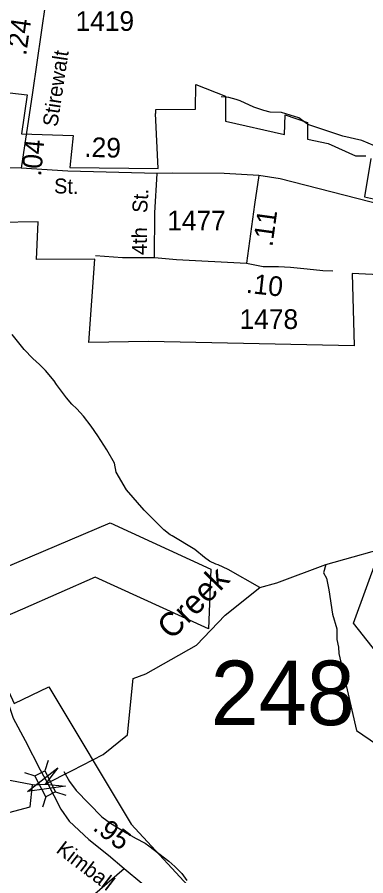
# Model space of a CAD drawing. Extents: x 1473865 to 1648260, y 639067 to 773536.
# Drawn here: x 1523597 to 1525811, y 663549 to 669004 of the extents above; entities that cross this region are included whole.
import ezdxf

# ---------------------------------------------------------------- set-up
doc = ezdxf.new("R2010")
doc.units = 0
for name, color, linetype in [('Exist Boundary Political City Limit New', 7, 'Continuous'), ('Exist Hydrographic Creek Single Shore', 7, 'Continuous'), ('Exist Hydrographic Creek Single Shore Label', 7, 'Continuous'), ('Exist Hydrographic Misc Water Feature', 7, 'Continuous'), ('Exist Road Non-System Type 51', 7, 'Continuous'), ('Exist Road Non-System Type 51 Label', 7, 'Continuous'), ('Exist Road Secondary Mileage Hundredths English Label', 7, 'Continuous'), ('Exist Road Secondary Structure Standard Bridge Attributed CELL', 7, 'Continuous'), ('Exist Road Secondary Structure Standard Bridge CELL', 7, 'Continuous'), ('Exist Road Secondary Structure Standard Bridge Number Label', 7, 'Continuous'), ('Exist Road Secondary Type 51 Attributed', 7, 'Continuous'), ('Exist Road Secondary Type 51 Label', 7, 'Continuous'), ('Exist Road Secondary Type 51 Number Label', 7, 'Continuous'), ('Map Preparation Boundary City Limit Buffer Line', 7, 'Continuous')]:
    doc.layers.add(name, color=color, linetype=linetype)

msp = doc.modelspace()

# ---------------------------------------------------------------- linework, layer by layer
at = {"layer": 'Exist Boundary Political City Limit New'}
for points in [[(1522575, 668636.3), (1523660.9, 668511.8), (1523623.9, 668264.2), (1523952.5, 668253.2), (1523931.8, 668048.9), (1524492.1, 668043.7), (1524476.8, 668392.9), (1524478.9, 668393.1), (1524478.6, 668416.9), (1524728.2, 668418.9), (1524730.4, 668419.2), (1524731.9, 668575.8), (1524920.1, 668503.4), (1524920.8, 668342.8), (1525294.1, 668259.8), (1525299.6, 668384.2), (1525441.6, 668335.9), (1525441, 668228.3), (1525571.5, 668202.4), (1525746.4, 668123.8), (1525811.6, 668123.1)], [(1526408.6, 667341.8), (1525724.6, 667376.4), (1525737, 666916.8), (1524430.8, 666944.2), (1524052.9, 666937.3), (1524090.2, 667467.2), (1523719.6, 667464.9), (1523729.8, 667704.2), (1523472.2, 667700.8), (1523473, 668067), (1523077.1, 668087.6), (1522908.6, 668094.2), (1522645, 668103), (1522471, 668095.4), (1522329, 668069.7), (1521999.5, 667962.2), (1521858.1, 667914.9), (1521783.9, 667898.2), (1521708.1, 667892.8), (1521673.5, 667894.1), (1520448.4, 667982.1), (1520329.4, 667987.9), (1520322.6, 667929.8)], [(1525843.6, 668106), (1525803.6, 667863.3), (1526088.2, 667798.9)], [(1522308.8, 666764.9), (1522696.8, 666115.2), (1522998.9, 665613.1), (1523031.4, 665559), (1523155.4, 665353), (1524188, 665791.3), (1524827.6, 665497.9), (1524812, 665117.6), (1524092, 665447.4), (1523631.1, 665243.4), (1523356.1, 665123.7), (1523578.5, 664643.3), (1523799, 664748.8), (1524320.4, 663878), (1524759.9, 663403.2), (1524926.9, 663232.1), (1525000, 663318.4), (1525164.1, 662906.1), (1525183.9, 662849.4), (1525277.4, 662607.6)], [(1526523.4, 664152.5), (1525732.8, 665154.7), (1526037, 665991.7)]]:
    msp.add_lwpolyline(points, dxfattribs=at)
at = {"layer": 'Exist Hydrographic Creek Single Shore'}
for points in [[(1523695.2, 664127.1), (1523775.5, 664132.2), (1523947, 664218), (1524144.3, 664320.4), (1524297.7, 664444.7), (1524334.2, 664803), (1524414.6, 664832.2), (1524736, 665015), (1524918.6, 665205.1), (1525137.8, 665380.6), (1525247.4, 665409.9), (1525558.3, 665527.2), (1526025.4, 665658.1), (1526295.7, 665968.6), (1526811.7, 666723.9), (1527240.6, 667432.5), (1527279.4, 667537), (1527298.2, 667805.1), (1527364.1, 668299), (1527426.1, 668498), (1527639, 668795.7), (1527934, 669217.3)], [(1523695.2, 664127.1), (1522343, 664385.8), (1521960.9, 664524.8), (1521779, 664577.7), (1521680, 664655.2), (1521564, 664680.5)]]:
    msp.add_lwpolyline(points, dxfattribs=at)
at = {"layer": 'Exist Hydrographic Misc Water Feature'}
for points in [[(1525866.4, 668187.2), (1525786.8, 668220.9), (1525665.1, 668248.7), (1525513.9, 668298.6), (1525450.1, 668319.5), (1525434.2, 668328), (1525387, 668365.1), (1525275.4, 668398.5), (1525203.3, 668401.7), (1525163.5, 668410.7), (1525099.9, 668431.7), (1525012.5, 668472.8), (1524988.4, 668481.5), (1524940.8, 668493.9), (1524892.8, 668499)], [(1525137.8, 665380.6), (1524937.6, 665494.6), (1524874, 665523.8), (1524858, 665528.2), (1524818.2, 665548.7), (1524786.8, 665571.5), (1524725.4, 665622), (1524580.7, 665708.6), (1524568.9, 665716.2), (1524529.3, 665747.4), (1524462.4, 665812.8), (1524403.2, 665873.1), (1524291.2, 666000.9), (1524227, 666114.6), (1524215.8, 666170.6), (1524167.2, 666255.3), (1524110.6, 666344.2), (1524067.4, 666405), (1524018.5, 666470), (1523977.2, 666516), (1523943.7, 666544.6), (1523910.3, 666585.5), (1523847.6, 666670.4), (1523831.8, 666694.5), (1523777, 666759.7), (1523739.6, 666798.2), (1523696, 666835.1), (1523640.9, 666892), (1523564.6, 666988.8)], [(1525558.3, 665527.2), (1525543.4, 665475), (1525561.5, 665439.1), (1525576.1, 665366), (1525600.4, 665211.2), (1525627.1, 665118.7), (1525626.6, 665049.9), (1525637.7, 665001.3), (1525639.6, 664961.1), (1525751.7, 664471.3), (1526046.8, 664270.8), (1526118.5, 664253.8), (1526166.1, 664233.2), (1526364.3, 664120), (1526475.2, 664039.8), (1526758.6, 663737), (1526791.9, 663688.8), (1526891.8, 663559.6), (1526940.1, 663456)], [(1523892.9, 664210.9), (1523929.8, 664147.8), (1523972.9, 664091.1), (1524134.5, 663924.6), (1524189.8, 663884.1), (1524292.9, 663820.4), (1524348.5, 663789), (1524410, 663756.5), (1524433.6, 663739.7), (1524560.3, 663641.9), (1524599.6, 663609.1), (1524643, 663564.7), (1524674.3, 663519.8)], [(1523545, 663951.3), (1523679, 663988), (1523695.2, 664127.1)]]:
    msp.add_lwpolyline(points, dxfattribs=at)
at = {"layer": 'Exist Road Non-System Type 51'}
msp.add_line((1523989.2, 663349.6), (1524276.5, 663595.5), dxfattribs=at)
for points in [[(1524470.3, 667476.4), (1524471.7, 667760.3), (1524487.3, 668010.9)], [(1524094.6, 667489.6), (1524266.3, 667478.3), (1524470.3, 667476.4)], [(1524470.3, 667476.4), (1524610, 667465.5), (1525053.5, 667441)]]:
    msp.add_lwpolyline(points, dxfattribs=at)
at = {"layer": 'Exist Road Secondary Structure Standard Bridge Attributed CELL'}
msp.add_lwpolyline([(1523904.7, 664117.6), (1523663, 664085.4), (1523856.2, 664234.2), (1523775.5, 664132.2)], close=True, dxfattribs=at)
at = {"layer": 'Exist Road Secondary Structure Standard Bridge CELL'}
for p, q in [((1523793.6, 664282.4), (1523772.6, 664216.7)), ((1523644.1, 664205.3), (1523709.8, 664184.3)), ((1523841.5, 664082.2), (1523907.3, 664061.2)), ((1523780.2, 664050.6), (1523759.2, 663984.9))]:
    msp.add_line(p, q, dxfattribs=at)
msp.add_lwpolyline([(1523772.6, 664216.7), (1523841.8, 664082.4), (1523779.1, 664050), (1523709.8, 664184.3)], close=True, dxfattribs=at)
at = {"layer": 'Exist Road Secondary Type 51 Attributed'}
for points in [[(1523828.9, 669490.1), (1523778.3, 669097), (1523694.3, 668525.1), (1523622, 668045.8)], [(1523622, 668045.8), (1523113.4, 668060.7), (1522816.3, 668075), (1522656.2, 668066.1), (1522480.4, 668060), (1522348.1, 668038.4), (1522203.3, 668003.3), (1522052.4, 667954.4), (1521862, 667882.2), (1521778.6, 667870.9), (1521730.6, 667867.1)], [(1525133, 667998.5), (1524911.3, 668010.7), (1524585.4, 668013.1), (1524487.3, 668010.9), (1523919.6, 668026), (1523622, 668045.8)], [(1525133, 667998.5), (1525104.7, 667814.1), (1525053.5, 667441)], [(1527240.6, 667432.5), (1526970, 667538.8), (1526693.6, 667616), (1526512.4, 667659.7), (1526146.2, 667758.7), (1526003, 667789.4), (1525266.6, 667977.8), (1525133, 667998.5)], [(1525053.5, 667441), (1525160.2, 667421.1), (1525256, 667421.1), (1525333.2, 667416.9), (1525439.7, 667405.1), (1525538.2, 667394.4), (1525602.1, 667391.8)], [(1523049.2, 665598.5), (1523116.3, 665457.9), (1523240, 665275.8), (1523399.3, 664990.7), (1523471.7, 664803), (1523533.2, 664665.9), (1523572.9, 664551.2), (1523648, 664409.6), (1523744.3, 664222.8), (1523785, 664146.3)], [(1523785, 664146.3), (1523873.9, 663972.2), (1523928.2, 663895.7), (1524052.9, 663779.7), (1524178, 663679.4), (1524276.5, 663595.5), (1524388.1, 663503.1), (1524510.3, 663405.6), (1524719.5, 663245.1), (1524822, 663163.7), (1524930.3, 663074.9), (1524998.9, 662991.5), (1525055, 662898.5), (1525097, 662799.6), (1525136.4, 662656.9), (1525166.8, 662466.4), (1525193.8, 662317.8), (1525190.7, 662263.9), (1525175.6, 662200.1), (1525161.8, 662110.6), (1525163.7, 661996.5), (1525225.5, 661889.4), (1525314.1, 661707.5), (1525377.3, 661568.3)]]:
    msp.add_lwpolyline(points, dxfattribs=at)
at = {"layer": 'Map Preparation Boundary City Limit Buffer Line'}
for points in [[(1522575, 668636.3), (1523660.9, 668511.8), (1523623.9, 668264.2), (1523952.5, 668253.2), (1523931.8, 668048.9), (1524492.1, 668043.7), (1524476.8, 668392.9), (1524478.9, 668393.1), (1524478.6, 668416.9), (1524728.2, 668418.9), (1524730.4, 668419.2), (1524731.9, 668575.8), (1524920.1, 668503.4), (1524920.8, 668342.8), (1525294.1, 668259.8), (1525299.6, 668384.2), (1525441.6, 668335.9), (1525441, 668228.3), (1525571.5, 668202.4), (1525746.4, 668123.8), (1525811.6, 668123.1)], [(1526408.6, 667341.8), (1525724.6, 667376.4), (1525737, 666916.8), (1524430.8, 666944.2), (1524052.9, 666937.3), (1524090.2, 667467.2), (1523719.6, 667464.9), (1523729.8, 667704.2), (1523472.2, 667700.8), (1523473, 668067), (1523077.1, 668087.6), (1522908.6, 668094.2), (1522645, 668103), (1522471, 668095.4), (1522329, 668069.7), (1521999.5, 667962.2), (1521858.1, 667914.9), (1521783.9, 667898.2), (1521708.1, 667892.8), (1521673.5, 667894.1), (1520448.4, 667982.1), (1520329.4, 667987.9), (1520322.6, 667929.8)], [(1525843.6, 668106), (1525803.6, 667863.3), (1526088.2, 667798.9)], [(1522308.8, 666764.9), (1522696.8, 666115.2), (1522998.9, 665613.1), (1523031.4, 665559), (1523155.4, 665353), (1524188, 665791.3), (1524827.6, 665497.9), (1524812, 665117.6), (1524092, 665447.4), (1523631.1, 665243.4), (1523356.1, 665123.7), (1523578.5, 664643.3), (1523799, 664748.8), (1524320.4, 663878), (1524759.9, 663403.2), (1524926.9, 663232.1), (1525000, 663318.4), (1525164.1, 662906.1), (1525183.9, 662849.4), (1525277.4, 662607.6)], [(1526523.4, 664152.5), (1525732.8, 665154.7), (1526037, 665991.7)]]:
    msp.add_lwpolyline(points, dxfattribs=at)

# ---------------------------------------------------------------- texts
at = {"layer": 'Exist Hydrographic Creek Single Shore Label'}
msp.add_text('Creek', height=150, rotation=45.3608, dxfattribs=at).set_placement((1524578.6, 665042.8))
at = {"layer": 'Exist Road Non-System Type 51 Label'}
for s, rotation, p in [('St.', 86.423, (1524422.2, 667757.9)), ('4th', 89.7312, (1524421.2, 667493.2))]:
    msp.add_text(s, height=95, rotation=rotation, dxfattribs=at).set_placement(p)
at = {"layer": 'Exist Road Secondary Mileage Hundredths English Label'}
for s, rotation, p in [('.24', 81.8523, (1523653.9, 668756.5)), ('.29', 358.481, (1524022.4, 668117.4)), ('.04', 84.8104, (1523748.9, 667990.4)), ('.11', 82.1937, (1525217.8, 667541.8)), ('.10', 353.6445, (1525047.2, 667253.9)), ('.95', 322.8683, (1524071.5, 663844.2))]:
    msp.add_text(s, height=125, rotation=rotation, dxfattribs=at).set_placement(p)
at = {"layer": 'Exist Road Secondary Structure Standard Bridge Number Label'}
msp.add_text('248', height=410.1, dxfattribs=at).set_placement((1524826.2, 664506.2))
at = {"layer": 'Exist Road Secondary Type 51 Label'}
for s, rotation, p in [('Stirewalt', 81.4222, (1523852.3, 668304.1)), ('St.', 358.481, (1523830.5, 667885.4)), ('Kimball', 322.4739, (1523838.6, 663702.6))]:
    msp.add_text(s, height=95, rotation=rotation, dxfattribs=at).set_placement(p)
at = {"layer": 'Exist Road Secondary Type 51 Number Label'}
for s, p in [('1419', (1523968.1, 668917.3)), ('1477', (1524550.3, 667649.8)), ('1478', (1525009.6, 667023.4))]:
    msp.add_text(s, height=125, dxfattribs=at).set_placement(p)

doc.saveas('drawing.dxf')
